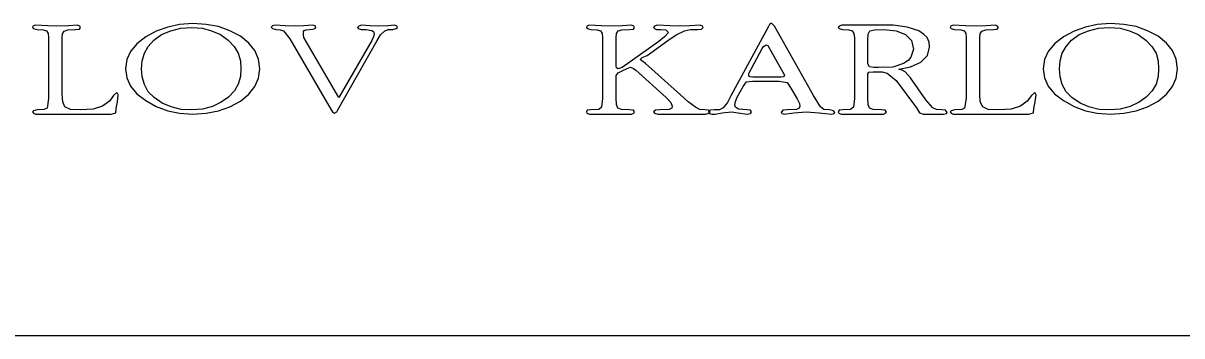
# Model space of a CAD drawing. Extents: x -866693 to -866303, y -1041966 to -1040244.
# Drawn here: x -866365.52 to -866354.2, y -1041925.45 to -1041922.4 of the extents above; entities that cross this region are included whole.
import ezdxf

# ---------------------------------------------------------------- set-up
doc = ezdxf.new("R2010")
doc.units = 0
doc.layers.add('Tabulka', color=7, linetype='Continuous')

msp = doc.modelspace()

# ---------------------------------------------------------------- linework, layer by layer
at = {"layer": 'Tabulka'}
msp.add_line((-866336.511, -1041925.451), (-866373.875, -1041925.451), dxfattribs=at)
for points in [[(-866364.594, -1041923.096), (-866364.598, -1041923.083), (-866364.611, -1041923.079), (-866364.64, -1041923.104), (-866364.681, -1041923.158), (-866364.747, -1041923.207), (-866364.838, -1041923.236), (-866364.962, -1041923.244), (-866365.061, -1041923.24), (-866365.115, -1041923.215), (-866365.135, -1041923.166), (-866365.143, -1041923.091), (-866365.143, -1041922.571), (-866365.143, -1041922.538), (-866365.139, -1041922.501), (-866365.123, -1041922.476), (-866365.086, -1041922.464), (-866365.011, -1041922.46), (-866364.974, -1041922.456), (-866364.962, -1041922.439), (-866364.97, -1041922.427), (-866364.991, -1041922.418), (-866365.082, -1041922.422), (-866365.197, -1041922.427), (-866365.284, -1041922.422), (-866365.404, -1041922.418), (-866365.428, -1041922.427), (-866365.433, -1041922.439), (-866365.424, -1041922.451), (-866365.391, -1041922.46), (-866365.329, -1041922.464), (-866365.296, -1041922.472), (-866365.28, -1041922.497), (-866365.276, -1041922.538), (-866365.276, -1041922.571), (-866365.276, -1041923.133), (-866365.288, -1041923.228), (-866365.321, -1041923.24), (-866365.387, -1041923.244), (-866365.424, -1041923.253), (-866365.433, -1041923.265), (-866365.424, -1041923.277), (-866365.404, -1041923.286), (-866365.309, -1041923.286), (-866365.214, -1041923.286), (-866364.978, -1041923.286), (-866364.664, -1041923.286), (-866364.619, -1041923.273), (-866364.615, -1041923.232), (-866364.602, -1041923.166)], [(-866363.211, -1041922.844), (-866363.223, -1041922.749), (-866363.26, -1041922.666), (-866363.318, -1041922.592), (-866363.401, -1041922.526), (-866363.504, -1041922.472), (-866363.615, -1041922.431), (-866363.735, -1041922.41), (-866363.867, -1041922.402), (-866363.995, -1041922.41), (-866364.111, -1041922.435), (-866364.223, -1041922.476), (-866364.326, -1041922.53), (-866364.412, -1041922.6), (-866364.474, -1041922.674), (-866364.512, -1041922.753), (-866364.524, -1041922.844), (-866364.512, -1041922.93), (-866364.474, -1041923.013), (-866364.412, -1041923.087), (-866364.326, -1041923.153), (-866364.223, -1041923.211), (-866364.111, -1041923.253), (-866363.995, -1041923.277), (-866363.867, -1041923.286), (-866363.735, -1041923.277), (-866363.615, -1041923.253), (-866363.504, -1041923.215), (-866363.401, -1041923.158), (-866363.318, -1041923.091), (-866363.26, -1041923.017), (-866363.223, -1041922.935)], [(-866361.865, -1041922.439), (-866361.873, -1041922.427), (-866361.893, -1041922.418), (-866361.959, -1041922.422), (-866362.05, -1041922.427), (-866362.133, -1041922.422), (-866362.216, -1041922.418), (-866362.244, -1041922.427), (-866362.257, -1041922.439), (-866362.249, -1041922.451), (-866362.22, -1041922.46), (-866362.17, -1041922.46), (-866362.116, -1041922.468), (-866362.1, -1041922.48), (-866362.092, -1041922.497), (-866362.1, -1041922.53), (-866362.116, -1041922.567), (-866362.439, -1041923.125), (-866362.781, -1041922.538), (-866362.785, -1041922.513), (-866362.785, -1041922.48), (-866362.777, -1041922.468), (-866362.757, -1041922.464), (-866362.695, -1041922.456), (-866362.67, -1041922.451), (-866362.662, -1041922.439), (-866362.67, -1041922.422), (-866362.695, -1041922.418), (-866362.781, -1041922.422), (-866362.864, -1041922.427), (-866362.963, -1041922.422), (-866363.062, -1041922.418), (-866363.087, -1041922.422), (-866363.099, -1041922.435), (-866363.087, -1041922.451), (-866363.05, -1041922.46), (-866363.013, -1041922.464), (-866362.98, -1041922.472), (-866362.918, -1041922.55), (-866362.513, -1041923.244), (-866362.5, -1041923.265), (-866362.48, -1041923.277), (-866362.459, -1041923.265), (-866362.447, -1041923.244), (-866362.063, -1041922.567), (-866362.03, -1041922.513), (-866361.993, -1041922.476), (-866361.955, -1041922.46), (-866361.91, -1041922.46), (-866361.877, -1041922.451)], [(-866357.59, -1041923.269), (-866357.603, -1041923.253), (-866357.644, -1041923.244), (-866357.698, -1041923.24), (-866357.731, -1041923.215), (-866357.801, -1041923.104), (-866358.181, -1041922.427), (-866358.21, -1041922.398), (-866358.23, -1041922.41), (-866358.239, -1041922.431), (-866358.606, -1041923.108), (-866358.639, -1041923.174), (-866358.681, -1041923.224), (-866358.718, -1041923.244), (-866358.771, -1041923.244), (-866358.809, -1041923.248), (-866358.825, -1041923.265), (-866358.817, -1041923.281), (-866358.792, -1041923.286), (-866358.759, -1041923.286), (-866358.693, -1041923.273), (-866358.602, -1041923.265), (-866358.536, -1041923.273), (-866358.449, -1041923.286), (-866358.416, -1041923.281), (-866358.404, -1041923.265), (-866358.416, -1041923.248), (-866358.449, -1041923.244), (-866358.532, -1041923.236), (-866358.561, -1041923.219), (-866358.569, -1041923.199), (-866358.561, -1041923.162), (-866358.544, -1041923.12), (-866358.486, -1041923.017), (-866358.453, -1041922.972), (-866358.396, -1041922.963), (-866358.135, -1041922.963), (-866358.057, -1041922.976), (-866358.02, -1041923.034), (-866357.958, -1041923.137), (-866357.937, -1041923.182), (-866357.933, -1041923.207), (-866357.941, -1041923.228), (-866357.966, -1041923.24), (-866358.057, -1041923.244), (-866358.098, -1041923.248), (-866358.115, -1041923.269), (-866358.107, -1041923.281), (-866358.086, -1041923.286), (-866357.991, -1041923.273), (-866357.871, -1041923.265), (-866357.743, -1041923.273), (-866357.619, -1041923.286), (-866357.599, -1041923.281)], [(-866356.492, -1041923.269), (-866356.508, -1041923.248), (-866356.546, -1041923.244), (-866356.599, -1041923.24), (-866356.632, -1041923.224), (-866356.702, -1041923.145), (-866356.851, -1041922.93), (-866356.905, -1041922.873), (-866356.934, -1041922.856), (-866356.967, -1041922.848), (-866356.851, -1041922.823), (-866356.752, -1041922.778), (-866356.686, -1041922.712), (-866356.665, -1041922.633), (-866356.669, -1041922.584), (-866356.69, -1041922.538), (-866356.723, -1041922.505), (-866356.769, -1041922.472), (-866356.884, -1041922.435), (-866357.02, -1041922.418), (-866357.157, -1041922.418), (-866357.343, -1041922.418), (-866357.421, -1041922.418), (-866357.524, -1041922.418), (-866357.549, -1041922.427), (-866357.557, -1041922.439), (-866357.549, -1041922.451), (-866357.516, -1041922.46), (-866357.454, -1041922.464), (-866357.421, -1041922.472), (-866357.404, -1041922.497), (-866357.4, -1041922.542), (-866357.4, -1041922.571), (-866357.4, -1041923.133), (-866357.409, -1041923.219), (-866357.438, -1041923.24), (-866357.516, -1041923.244), (-866357.549, -1041923.248), (-866357.557, -1041923.265), (-866357.553, -1041923.277), (-866357.528, -1041923.286), (-866357.438, -1041923.286), (-866357.322, -1041923.286), (-866357.235, -1041923.286), (-866357.115, -1041923.286), (-866357.095, -1041923.277), (-866357.086, -1041923.265), (-866357.099, -1041923.248), (-866357.136, -1041923.244), (-866357.215, -1041923.24), (-866357.252, -1041923.228), (-866357.264, -1041923.191), (-866357.268, -1041923.129), (-866357.268, -1041922.91), (-866357.268, -1041922.893), (-866357.26, -1041922.877), (-866357.215, -1041922.873), (-866357.128, -1041922.873), (-866357.078, -1041922.885), (-866356.992, -1041922.959), (-866356.793, -1041923.224), (-866356.764, -1041923.273), (-866356.727, -1041923.286), (-866356.529, -1041923.286), (-866356.5, -1041923.281)], [(-866355.625, -1041923.096), (-866355.629, -1041923.083), (-866355.641, -1041923.079), (-866355.67, -1041923.104), (-866355.711, -1041923.158), (-866355.777, -1041923.207), (-866355.868, -1041923.236), (-866355.992, -1041923.244), (-866356.091, -1041923.24), (-866356.145, -1041923.215), (-866356.17, -1041923.166), (-866356.174, -1041923.091), (-866356.174, -1041922.571), (-866356.174, -1041922.538), (-866356.17, -1041922.501), (-866356.153, -1041922.476), (-866356.116, -1041922.464), (-866356.042, -1041922.46), (-866356.005, -1041922.456), (-866355.992, -1041922.439), (-866356, -1041922.427), (-866356.021, -1041922.418), (-866356.112, -1041922.422), (-866356.228, -1041922.427), (-866356.314, -1041922.422), (-866356.434, -1041922.418), (-866356.459, -1041922.427), (-866356.463, -1041922.439), (-866356.455, -1041922.451), (-866356.422, -1041922.46), (-866356.36, -1041922.464), (-866356.327, -1041922.472), (-866356.31, -1041922.497), (-866356.306, -1041922.538), (-866356.306, -1041922.571), (-866356.306, -1041923.133), (-866356.323, -1041923.228), (-866356.351, -1041923.24), (-866356.417, -1041923.244), (-866356.455, -1041923.253), (-866356.463, -1041923.265), (-866356.455, -1041923.277), (-866356.434, -1041923.286), (-866356.339, -1041923.286), (-866356.244, -1041923.286), (-866356.009, -1041923.286), (-866355.695, -1041923.286), (-866355.649, -1041923.273), (-866355.645, -1041923.232), (-866355.633, -1041923.166)], [(-866354.241, -1041922.844), (-866354.254, -1041922.749), (-866354.291, -1041922.666), (-866354.349, -1041922.592), (-866354.431, -1041922.526), (-866354.534, -1041922.472), (-866354.646, -1041922.431), (-866354.766, -1041922.41), (-866354.898, -1041922.402), (-866355.026, -1041922.41), (-866355.141, -1041922.435), (-866355.253, -1041922.476), (-866355.356, -1041922.53), (-866355.443, -1041922.6), (-866355.505, -1041922.674), (-866355.542, -1041922.753), (-866355.554, -1041922.844), (-866355.542, -1041922.93), (-866355.505, -1041923.013), (-866355.443, -1041923.087), (-866355.356, -1041923.153), (-866355.253, -1041923.211), (-866355.141, -1041923.253), (-866355.026, -1041923.277), (-866354.898, -1041923.286), (-866354.766, -1041923.277), (-866354.646, -1041923.253), (-866354.534, -1041923.215), (-866354.431, -1041923.158), (-866354.349, -1041923.091), (-866354.291, -1041923.017), (-866354.254, -1041922.935)], [(-866363.397, -1041922.844), (-866363.401, -1041922.918), (-866363.421, -1041922.992), (-866363.459, -1041923.058), (-866363.516, -1041923.12), (-866363.587, -1041923.17), (-866363.673, -1041923.211), (-866363.772, -1041923.236), (-866363.876, -1041923.244), (-866363.979, -1041923.24), (-866364.078, -1041923.215), (-866364.165, -1041923.178), (-866364.243, -1041923.125), (-866364.301, -1041923.067), (-866364.338, -1041922.996), (-866364.359, -1041922.922), (-866364.367, -1041922.844), (-866364.359, -1041922.765), (-866364.338, -1041922.691), (-866364.301, -1041922.625), (-866364.247, -1041922.563), (-866364.173, -1041922.509), (-866364.082, -1041922.472), (-866363.983, -1041922.447), (-866363.876, -1041922.439), (-866363.772, -1041922.447), (-866363.682, -1041922.472), (-866363.595, -1041922.509), (-866363.52, -1041922.563), (-866363.463, -1041922.625), (-866363.421, -1041922.691), (-866363.401, -1041922.765)], [(-866356.822, -1041922.65), (-866356.847, -1041922.728), (-866356.876, -1041922.761), (-866356.921, -1041922.79), (-866357.025, -1041922.827), (-866357.165, -1041922.831), (-866357.21, -1041922.831), (-866357.252, -1041922.823), (-866357.268, -1041922.794), (-866357.268, -1041922.563), (-866357.264, -1041922.505), (-866357.248, -1041922.472), (-866357.202, -1041922.464), (-866357.111, -1041922.46), (-866356.992, -1041922.472), (-866356.901, -1041922.509), (-866356.843, -1041922.567)], [(-866354.427, -1041922.844), (-866354.431, -1041922.918), (-866354.452, -1041922.992), (-866354.489, -1041923.058), (-866354.547, -1041923.12), (-866354.617, -1041923.17), (-866354.704, -1041923.211), (-866354.803, -1041923.236), (-866354.906, -1041923.244), (-866355.009, -1041923.24), (-866355.108, -1041923.215), (-866355.195, -1041923.178), (-866355.274, -1041923.125), (-866355.331, -1041923.067), (-866355.369, -1041922.996), (-866355.389, -1041922.922), (-866355.397, -1041922.844), (-866355.389, -1041922.765), (-866355.369, -1041922.691), (-866355.331, -1041922.625), (-866355.278, -1041922.563), (-866355.203, -1041922.509), (-866355.113, -1041922.472), (-866355.013, -1041922.447), (-866354.906, -1041922.439), (-866354.803, -1041922.447), (-866354.712, -1041922.472), (-866354.625, -1041922.509), (-866354.551, -1041922.563), (-866354.493, -1041922.625), (-866354.452, -1041922.691), (-866354.431, -1041922.765)], [(-866358.082, -1041922.906), (-866358.09, -1041922.922), (-866358.115, -1041922.926), (-866358.14, -1041922.926), (-866358.363, -1041922.926), (-866358.391, -1041922.926), (-866358.42, -1041922.922), (-866358.433, -1041922.914), (-866358.433, -1041922.889), (-866358.301, -1041922.645), (-866358.288, -1041922.625), (-866358.263, -1041922.608), (-866358.247, -1041922.617), (-866358.23, -1041922.645), (-866358.098, -1041922.877)]]:
    msp.add_lwpolyline(points, close=True, dxfattribs=at)
for points in [[(-866358.809, -1041923.265), (-866358.825, -1041923.248), (-866358.862, -1041923.244), (-866358.912, -1041923.24), (-866358.953, -1041923.219), (-866359.023, -1041923.166), (-866359.098, -1041923.096), (-866359.44, -1041922.79), (-866359.478, -1041922.765), (-866359.494, -1041922.753), (-866359.473, -1041922.732), (-866359.424, -1041922.712), (-866359.222, -1041922.567), (-866359.143, -1041922.513), (-866359.06, -1041922.472), (-866359.003, -1041922.46), (-866358.932, -1041922.46), (-866358.895, -1041922.456), (-866358.879, -1041922.439), (-866358.883, -1041922.427), (-866358.908, -1041922.418), (-866359.007, -1041922.422), (-866359.106, -1041922.427), (-866359.201, -1041922.422), (-866359.329, -1041922.418), (-866359.354, -1041922.427), (-866359.362, -1041922.439), (-866359.354, -1041922.451), (-866359.333, -1041922.46), (-866359.292, -1041922.46), (-866359.242, -1041922.464), (-866359.217, -1041922.489), (-866359.255, -1041922.53), (-866359.312, -1041922.575), (-866359.668, -1041922.831), (-866359.709, -1041922.844), (-866359.725, -1041922.835), (-866359.729, -1041922.815), (-866359.729, -1041922.567), (-866359.729, -1041922.538), (-866359.725, -1041922.497), (-866359.709, -1041922.472), (-866359.672, -1041922.464), (-866359.597, -1041922.46), (-866359.56, -1041922.456), (-866359.548, -1041922.439), (-866359.556, -1041922.427), (-866359.577, -1041922.418), (-866359.668, -1041922.422), (-866359.783, -1041922.427), (-866359.87, -1041922.422), (-866359.99, -1041922.418), (-866360.014, -1041922.427), (-866360.019, -1041922.439), (-866360.01, -1041922.451), (-866359.977, -1041922.46), (-866359.915, -1041922.464), (-866359.882, -1041922.472), (-866359.866, -1041922.497), (-866359.862, -1041922.538), (-866359.862, -1041922.571), (-866359.862, -1041923.133), (-866359.87, -1041923.219), (-866359.899, -1041923.24), (-866359.977, -1041923.244), (-866360.01, -1041923.248), (-866360.019, -1041923.265), (-866360.014, -1041923.277), (-866359.99, -1041923.286), (-866359.899, -1041923.286), (-866359.783, -1041923.286), (-866359.696, -1041923.286), (-866359.577, -1041923.286), (-866359.556, -1041923.277), (-866359.548, -1041923.265), (-866359.56, -1041923.248), (-866359.597, -1041923.244), (-866359.676, -1041923.24), (-866359.713, -1041923.228), (-866359.725, -1041923.191), (-866359.729, -1041923.129), (-866359.729, -1041922.91), (-866359.709, -1041922.881), (-866359.663, -1041922.86), (-866359.622, -1041922.84), (-866359.589, -1041922.827), (-866359.56, -1041922.84), (-866359.535, -1041922.856), (-866359.238, -1041923.125), (-866359.193, -1041923.174), (-866359.18, -1041923.207), (-866359.184, -1041923.228), (-866359.209, -1041923.24), (-866359.3, -1041923.244), (-866359.345, -1041923.248), (-866359.362, -1041923.265), (-866359.354, -1041923.277), (-866359.321, -1041923.286), (-866359.23, -1041923.286), (-866359.106, -1041923.286), (-866358.999, -1041923.286)], [(-866358.999, -1041923.286), (-866358.854, -1041923.286), (-866358.821, -1041923.277), (-866358.809, -1041923.265)]]:
    msp.add_lwpolyline(points, dxfattribs=at)

doc.saveas('drawing.dxf')
